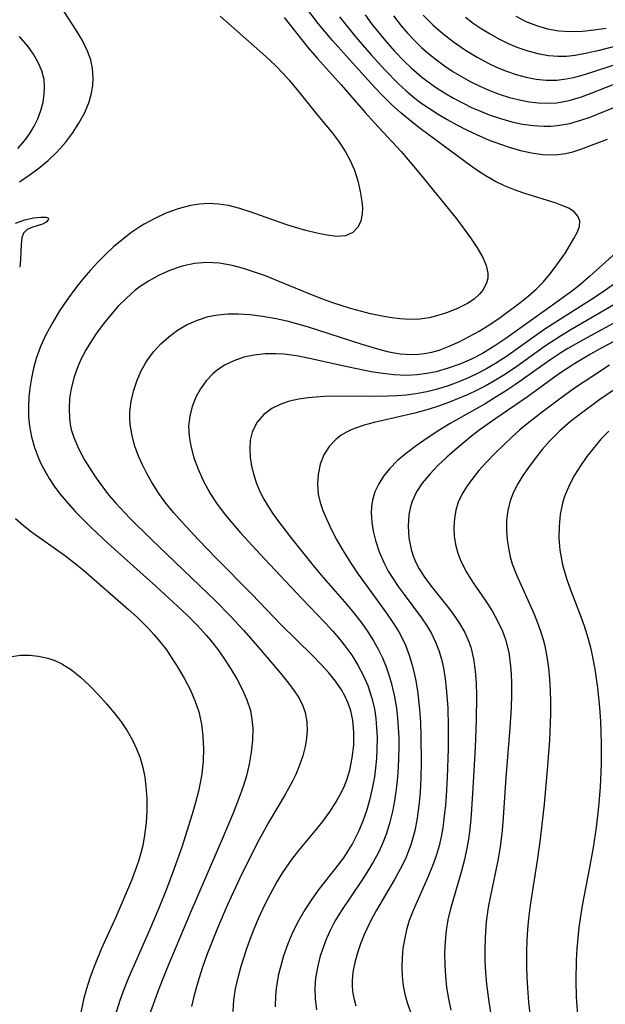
# Model space of a CAD drawing. Header units: inches. Extents: x 1073367 to 1082519, y 1569854 to 1574957.
# Tile 551 of 565: x 1080472 to 1080555, y 1573951 to 1574092. Entities that reach past the tile are written whole.
import ezdxf

# ---------------------------------------------------------------- set-up
doc = ezdxf.new("R2010")
doc.units = ezdxf.units.IN
doc.header["$MEASUREMENT"] = 0
doc.layers.add('CGG_CurvaNivelLidar_v1', color=7, linetype='Continuous', lineweight=30, true_color=0x008008)

msp = doc.modelspace()

# ---------------------------------------------------------------- linework, layer by layer
at = {"layer": 'CGG_CurvaNivelLidar_v1'}
for points in [[(1080502.0588, 1573950.1636, 76), (1080502.1927, 1573951.7716, 76), (1080502.4262, 1573953.3779, 76), (1080502.7691, 1573954.9961, 76), (1080503.2003, 1573956.6053, 76), (1080503.9662, 1573958.9919, 76), (1080504.5039, 1573960.4735, 76), (1080505.0814, 1573961.9439, 76), (1080505.6974, 1573963.4003, 76), (1080506.6038, 1573965.3659, 76), (1080507.4015, 1573966.9479, 76), (1080508.2541, 1573968.4963, 76), (1080509.1717, 1573970.0018, 76), (1080510.4386, 1573971.8229, 76), (1080511.6585, 1573973.3658, 76), (1080513.8186, 1573975.9626, 76), (1080514.8667, 1573977.2748, 76), (1080515.8767, 1573978.6496, 76), (1080516.7959, 1573980.0653, 76), (1080517.5928, 1573981.5308, 76), (1080517.9924, 1573982.4242, 76), (1080518.336, 1573983.336, 76), (1080518.7084, 1573984.5763, 76), (1080519.0798, 1573986.3581, 76), (1080519.2817, 1573988.1562, 76), (1080519.3102, 1573989.9488, 76), (1080519.1449, 1573991.7136, 76), (1080518.864, 1573993.0334, 76), (1080518.5053, 1573994.1229, 76), (1080518.0664, 1573995.113, 76), (1080517.536, 1573996.0668, 76), (1080516.699, 1573997.2858, 76), (1080515.7484, 1573998.4546, 76), (1080514.7166, 1573999.5908, 76), (1080513.3544, 1574000.9852, 76), (1080508.9326, 1574005.3454, 76), (1080504.7208, 1574009.7119, 76), (1080499.6692, 1574014.8212, 76), (1080497.1122, 1574017.4637, 76), (1080494.7402, 1574020.0229, 76), (1080493.5847, 1574021.3404, 76), (1080492.4812, 1574022.6862, 76), (1080491.4544, 1574024.0747, 76), (1080490.406, 1574025.719, 76), (1080489.7363, 1574026.9208, 76), (1080489.1289, 1574028.1437, 76), (1080488.5885, 1574029.3828, 76), (1080488.0601, 1574030.8246, 76), (1080487.6521, 1574032.2769, 76), (1080487.3788, 1574033.9034, 76), (1080487.3316, 1574034.8182, 76), (1080487.3575, 1574035.7352, 76), (1080487.5355, 1574037.2131, 76), (1080487.8622, 1574038.6764, 76), (1080488.3245, 1574040.1102, 76), (1080488.9186, 1574041.4972, 76), (1080489.5696, 1574042.6878, 76), (1080489.8034, 1574043.0555, 76), (1080490.72, 1574044.2862, 76), (1080491.7628, 1574045.4188, 76), (1080492.9118, 1574046.4483, 76), (1080494.1541, 1574047.3622, 76), (1080495.5374, 1574048.1732, 76), (1080496.9984, 1574048.8285, 76), (1080498.5261, 1574049.3087, 76), (1080499.895, 1574049.5672, 76), (1080501.2967, 1574049.6919, 76), (1080502.8554, 1574049.6964, 76), (1080504.4331, 1574049.5968, 76), (1080506.3181, 1574049.3799, 76), (1080508.2077, 1574049.056, 76), (1080509.741, 1574048.7083, 76), (1080511.2693, 1574048.3007, 76), (1080512.7929, 1574047.8518, 76), (1080520.4478, 1574045.377, 76), (1080523.0241, 1574044.6056, 76), (1080524.3048, 1574044.2942, 76), (1080525.9001, 1574044.0218, 76), (1080527.4894, 1574043.9128, 76), (1080528.5022, 1574043.947, 76), (1080529.3472, 1574044.0438, 76), (1080530.4184, 1574044.252, 76), (1080531.4757, 1574044.5468, 76), (1080532.9162, 1574045.0823, 76), (1080534.3342, 1574045.7309, 76), (1080535.7375, 1574046.4582, 76), (1080537.1597, 1574047.258, 76), (1080538.5586, 1574048.1159, 76), (1080540.169, 1574049.2095, 76), (1080542.9723, 1574051.2869, 76), (1080544.166, 1574052.2393, 76), (1080545.2964, 1574053.2253, 76), (1080546.3357, 1574054.2609, 76), (1080547.2748, 1574055.3624, 76), (1080548.041, 1574056.3552, 76), (1080548.7573, 1574057.3548, 76), (1080549.474, 1574058.4356, 76), (1080550.6907, 1574060.4588, 76), (1080551.186, 1574061.3927, 76), (1080551.5023, 1574062.2371, 76), (1080551.5466, 1574063.0066, 76), (1080551.2721, 1574063.6678, 76), (1080550.7253, 1574064.2609, 76), (1080549.9563, 1574064.7709, 76), (1080549.1248, 1574065.1471, 76), (1080548.1808, 1574065.4836, 76), (1080543.5301, 1574066.9267, 76), (1080542.22, 1574067.3897, 76), (1080540.8097, 1574067.972, 76), (1080539.4243, 1574068.6475, 76), (1080538.2685, 1574069.3019, 76), (1080537.139, 1574070.0158, 76), (1080536.0321, 1574070.7763, 76), (1080528.7554, 1574076.145, 76), (1080527.3612, 1574077.2431, 76), (1080526.0028, 1574078.3848, 76), (1080524.689, 1574079.576, 76), (1080523.4371, 1574080.8094, 76), (1080522.2225, 1574082.0822, 76), (1080519.0851, 1574085.5323, 76), (1080516.1932, 1574088.7847, 76), (1080514.2233, 1574091.1687, 76), (1080509.8571, 1574096.8895, 76)], [(1080471.586, 1574068.5639, 75), (1080472.9919, 1574069.4839, 75), (1080474.3737, 1574070.5097, 75), (1080475.6833, 1574071.6149, 75), (1080476.9127, 1574072.7933, 75), (1080478.1446, 1574074.1591, 75), (1080479.1728, 1574075.5034, 75), (1080480.0812, 1574076.906, 75), (1080480.8561, 1574078.3555, 75), (1080481.4733, 1574079.8436, 75), (1080481.8249, 1574081.0299, 75), (1080482.0463, 1574082.2289, 75), (1080482.1202, 1574083.4333, 75), (1080482.0197, 1574084.7139, 75), (1080481.7465, 1574085.9809, 75), (1080481.3143, 1574087.2223, 75), (1080480.5741, 1574088.7277, 75), (1080479.6818, 1574090.2014, 75), (1080476.9499, 1574094.3869, 75)], [(1080520.8967, 1574092.3721, 77), (1080521.8366, 1574091.1139, 77), (1080523.8156, 1574088.6736, 77), (1080525.11, 1574087.2054, 77), (1080526.4557, 1574085.7914, 77), (1080527.4786, 1574084.8028, 77), (1080528.9682, 1574083.5127, 77), (1080529.6898, 1574082.9544, 77), (1080530.9326, 1574082.0755, 77), (1080532.2167, 1574081.2547, 77), (1080533.5346, 1574080.4866, 77), (1080534.8807, 1574079.7696, 77), (1080536.1063, 1574079.1723, 77), (1080537.3495, 1574078.6207, 77), (1080538.6091, 1574078.1207, 77), (1080540.2171, 1574077.574, 77), (1080541.8428, 1574077.1251, 77), (1080543.3733, 1574076.8014, 77), (1080544.9076, 1574076.5816, 77), (1080546.4398, 1574076.4824, 77), (1080547.4076, 1574076.4927, 77), (1080548.371, 1574076.5691, 77), (1080550.1108, 1574076.887, 77), (1080551.8382, 1574077.3843, 77), (1080553.0099, 1574077.794, 77), (1080557.4362, 1574079.5645, 77)], [(1080500.229, 1574092.1898, 75), (1080506.7129, 1574086.4632, 75), (1080508.0643, 1574085.1877, 75), (1080509.2388, 1574083.9636, 75), (1080510.0468, 1574083.0637, 75), (1080511.8142, 1574080.9288, 75), (1080513.9046, 1574078.2871, 75), (1080516.2323, 1574075.4868, 75), (1080517.1022, 1574074.3591, 75), (1080518.1165, 1574072.841, 75), (1080518.7415, 1574071.6849, 75), (1080519.376, 1574070.1923, 75), (1080519.8646, 1574068.6809, 75), (1080520.2199, 1574067.1867, 75), (1080520.443, 1574065.7483, 75), (1080520.5105, 1574064.8397, 75), (1080520.4901, 1574063.9834, 75), (1080520.2998, 1574062.9768, 75), (1080519.9116, 1574062.1157, 75), (1080519.1379, 1574061.3031, 75), (1080518.1092, 1574060.8457, 75), (1080516.8928, 1574060.7689, 75), (1080515.5075, 1574060.9452, 75), (1080514.032, 1574061.2334, 75), (1080512.4536, 1574061.6081, 75), (1080510.8117, 1574062.0676, 75), (1080509.8663, 1574062.3658, 75), (1080508.0961, 1574062.9745, 75), (1080504.6441, 1574064.232, 75), (1080503.0389, 1574064.7566, 75), (1080501.4228, 1574065.1641, 75), (1080499.9974, 1574065.379, 75), (1080498.567, 1574065.4445, 75), (1080497.2638, 1574065.3658, 75), (1080495.9703, 1574065.1632, 75), (1080494.2122, 1574064.7025, 75), (1080492.4867, 1574064.0675, 75), (1080490.7994, 1574063.2878, 75), (1080489.3819, 1574062.5099, 75), (1080488.7781, 1574062.1397, 75), (1080487.4808, 1574061.2564, 75), (1080486.2281, 1574060.2934, 75), (1080485.0174, 1574059.2634, 75), (1080483.8487, 1574058.1745, 75), (1080482.7735, 1574057.0853, 75), (1080481.7352, 1574055.955, 75), (1080480.7319, 1574054.7897, 75), (1080479.7645, 1574053.5933, 75), (1080478.4209, 1574051.7932, 75), (1080477.3063, 1574050.1405, 75), (1080476.2786, 1574048.4424, 75), (1080475.3544, 1574046.6987, 75), (1080474.6082, 1574045.0333, 75), (1080473.9881, 1574043.3285, 75), (1080473.5926, 1574041.9338, 75), (1080473.2845, 1574040.522, 75), (1080473.0602, 1574039.0995, 75), (1080472.9312, 1574037.8298, 75), (1080472.8679, 1574036.444, 75), (1080472.8934, 1574035.0648, 75), (1080473.0206, 1574033.6978, 75), (1080473.3086, 1574032.1413, 75), (1080473.7382, 1574030.6155, 75), (1080474.3, 1574029.1281, 75), (1080474.7055, 1574028.2439, 75), (1080475.1537, 1574027.3765, 75), (1080475.8251, 1574026.2205, 75), (1080476.5616, 1574025.0972, 75), (1080477.3614, 1574024.0106, 75), (1080478.5224, 1574022.6215, 75), (1080479.5826, 1574021.4665, 75), (1080481.8162, 1574019.2213, 75), (1080484.2415, 1574016.9491, 75), (1080491.0296, 1574010.841, 75), (1080494.1486, 1574007.9788, 75), (1080495.5611, 1574006.6375, 75), (1080496.9319, 1574005.2691, 75), (1080498.2381, 1574003.8573, 75), (1080498.8666, 1574003.1192, 75), (1080500.0382, 1574001.6087, 75), (1080500.9527, 1574000.2964, 75), (1080501.8055, 1573998.9595, 75), (1080502.5978, 1573997.6074, 75), (1080503.3784, 1573996.1304, 75), (1080504.0394, 1573994.6312, 75), (1080504.5273, 1573993.0942, 75), (1080504.7594, 1573991.8322, 75), (1080504.8627, 1573990.5434, 75), (1080504.8363, 1573988.8661, 75), (1080504.666, 1573987.1696, 75), (1080504.3758, 1573985.4595, 75), (1080503.968, 1573983.753, 75), (1080503.5543, 1573982.3933, 75), (1080503.0811, 1573981.0396, 75), (1080502.0686, 1573978.4272, 75), (1080500.5152, 1573974.7122, 75), (1080496.0843, 1573964.521, 75), (1080492.7883, 1573956.697, 75), (1080491.462, 1573953.3746, 75), (1080490.0827, 1573949.584, 75)], [(1080509.3577, 1574091.9897, 75.5), (1080512.8022, 1574087.6743, 75.5), (1080514.0623, 1574086.2057, 75.5), (1080517.4731, 1574082.3773, 75.5), (1080520.9112, 1574078.4324, 75.5), (1080522.2015, 1574076.9958, 75.5), (1080526.0594, 1574072.8885, 75.5), (1080528.8197, 1574069.6014, 75.5), (1080533.9717, 1574063.2093, 75.5), (1080535.9342, 1574060.5618, 75.5), (1080536.9014, 1574059.1287, 75.5), (1080537.6996, 1574057.7315, 75.5), (1080538.1615, 1574056.6167, 75.5), (1080538.3945, 1574055.5292, 75.5), (1080538.3912, 1574054.8018, 75.5), (1080538.2437, 1574054.106, 75.5), (1080537.7124, 1574053.0834, 75.5), (1080537.2251, 1574052.5, 75.5), (1080536.4469, 1574051.8138, 75.5), (1080535.5329, 1574051.2023, 75.5), (1080534.0915, 1574050.4662, 75.5), (1080532.5166, 1574049.8443, 75.5), (1080531.2892, 1574049.4521, 75.5), (1080530.0251, 1574049.1452, 75.5), (1080528.7264, 1574048.9578, 75.5), (1080527.3011, 1574048.9177, 75.5), (1080525.8446, 1574049.0133, 75.5), (1080524.3632, 1574049.2056, 75.5), (1080523.0819, 1574049.4248, 75.5), (1080521.66, 1574049.723, 75.5), (1080520.2332, 1574050.0756, 75.5), (1080518.8064, 1574050.4779, 75.5), (1080516.3125, 1574051.2923, 75.5), (1080514.7295, 1574051.8709, 75.5), (1080513.1563, 1574052.4817, 75.5), (1080508.4139, 1574054.4366, 75.5), (1080506.6951, 1574055.1115, 75.5), (1080505.1154, 1574055.6797, 75.5), (1080503.5356, 1574056.1814, 75.5), (1080501.9582, 1574056.5953, 75.5), (1080500.1453, 1574056.9256, 75.5), (1080498.3427, 1574057.0398, 75.5), (1080496.5566, 1574056.8855, 75.5), (1080494.793, 1574056.4966, 75.5), (1080493.1403, 1574055.9446, 75.5), (1080491.5296, 1574055.2381, 75.5), (1080489.9773, 1574054.3851, 75.5), (1080488.8296, 1574053.6219, 75.5), (1080488.0502, 1574053.023, 75.5), (1080486.8387, 1574051.9542, 75.5), (1080485.6932, 1574050.7955, 75.5), (1080484.6131, 1574049.5767, 75.5), (1080483.5861, 1574048.306, 75.5), (1080482.6924, 1574047.1048, 75.5), (1080481.8539, 1574045.8716, 75.5), (1080481.0845, 1574044.6057, 75.5), (1080480.403, 1574043.3042, 75.5), (1080479.9605, 1574042.3011, 75.5), (1080479.3905, 1574040.6964, 75.5), (1080478.9743, 1574039.0636, 75.5), (1080478.7466, 1574037.6218, 75.5), (1080478.6559, 1574036.1805, 75.5), (1080478.7176, 1574034.7509, 75.5), (1080478.8308, 1574033.9379, 75.5), (1080478.9839, 1574033.2205, 75.5), (1080479.3394, 1574032.052, 75.5), (1080480.0415, 1574030.3995, 75.5), (1080480.9094, 1574028.7851, 75.5), (1080481.8947, 1574027.2, 75.5), (1080482.6569, 1574026.0752, 75.5), (1080483.4606, 1574024.9673, 75.5), (1080484.308, 1574023.8824, 75.5), (1080485.2946, 1574022.7179, 75.5), (1080487.3168, 1574020.5461, 75.5), (1080490.3697, 1574017.5288, 75.5), (1080499.5618, 1574008.7378, 75.5), (1080501.7077, 1574006.5619, 75.5), (1080503.6014, 1574004.5075, 75.5), (1080505.497, 1574002.3333, 75.5), (1080508.8299, 1573998.4101, 75.5), (1080509.7977, 1573997.2191, 75.5), (1080510.691, 1573996.0285, 75.5), (1080511.3787, 1573994.9807, 75.5), (1080511.9481, 1573993.9103, 75.5), (1080512.3607, 1573992.8034, 75.5), (1080512.6025, 1573991.4952, 75.5), (1080512.6344, 1573990.1388, 75.5), (1080512.4932, 1573988.7503, 75.5), (1080512.3439, 1573987.9397, 75.5), (1080512.0045, 1573986.6069, 75.5), (1080511.5565, 1573985.2761, 75.5), (1080511.0053, 1573983.9576, 75.5), (1080510.5407, 1573983.0091, 75.5), (1080509.4872, 1573981.1193, 75.5), (1080507.2685, 1573977.3625, 75.5), (1080505.7775, 1573974.6825, 75.5), (1080504.3902, 1573971.9854, 75.5), (1080502.9891, 1573969.0843, 75.5), (1080501.241, 1573965.2579, 75.5), (1080499.8558, 1573962.0252, 75.5), (1080498.437, 1573958.4536, 75.5), (1080497.773, 1573956.6217, 75.5), (1080497.1635, 1573954.7795, 75.5), (1080496.7411, 1573953.3498, 75.5), (1080496.4165, 1573952.0949, 75.5), (1080496.1361, 1573950.8347, 75.5)], [(1080517.2482, 1574092.1095, 76.5), (1080519.5905, 1574089.2066, 76.5), (1080521.7681, 1574086.6726, 76.5), (1080523.7042, 1574084.539, 76.5), (1080525.6825, 1574082.5292, 76.5), (1080526.6982, 1574081.5932, 76.5), (1080527.764, 1574080.6958, 76.5), (1080528.8696, 1574079.8476, 76.5), (1080530.0845, 1574078.9995, 76.5), (1080531.334, 1574078.1997, 76.5), (1080532.6115, 1574077.4426, 76.5), (1080533.98, 1574076.6886, 76.5), (1080535.3691, 1574075.9772, 76.5), (1080536.7754, 1574075.3105, 76.5), (1080538.626, 1574074.5192, 76.5), (1080540.3668, 1574073.8718, 76.5), (1080541.4753, 1574073.5049, 76.5), (1080543.0605, 1574073.0421, 76.5), (1080544.6406, 1574072.6777, 76.5), (1080546.2142, 1574072.4485, 76.5), (1080547.3236, 1574072.3909, 76.5), (1080548.4238, 1574072.4327, 76.5), (1080549.5021, 1574072.58, 76.5), (1080550.5602, 1574072.8262, 76.5), (1080551.6891, 1574073.1913, 76.5), (1080555.4882, 1574074.65, 76.5)], [(1080524.9339, 1574092.2353, 77.5), (1080526.0447, 1574090.8257, 77.5), (1080526.9651, 1574089.7564, 77.5), (1080527.9275, 1574088.7267, 77.5), (1080528.9356, 1574087.7438, 77.5), (1080529.9875, 1574086.8182, 77.5), (1080531.0825, 1574085.9433, 77.5), (1080532.2343, 1574085.1029, 77.5), (1080533.4197, 1574084.3113, 77.5), (1080534.6356, 1574083.5702, 77.5), (1080535.9033, 1574082.8706, 77.5), (1080537.1966, 1574082.2293, 77.5), (1080538.5706, 1574081.627, 77.5), (1080540.0409, 1574081.0738, 77.5), (1080541.5283, 1574080.6055, 77.5), (1080542.9139, 1574080.252, 77.5), (1080544.304, 1574079.9853, 77.5), (1080545.6199, 1574079.8259, 77.5), (1080546.9326, 1574079.7719, 77.5), (1080548.2382, 1574079.8424, 77.5), (1080550.0131, 1574080.1596, 77.5), (1080551.7751, 1574080.6754, 77.5), (1080553.1725, 1574081.1824, 77.5), (1080558.3828, 1574083.2648, 77.5)], [(1080529.2033, 1574092.3366, 78), (1080530.5455, 1574090.9809, 78), (1080531.9865, 1574089.7213, 78), (1080533.5042, 1574088.5457, 78), (1080535.2323, 1574087.353, 78), (1080536.8814, 1574086.3412, 78), (1080538.5762, 1574085.4296, 78), (1080539.7264, 1574084.89, 78), (1080541.0891, 1574084.335, 78), (1080542.4698, 1574083.8655, 78), (1080543.8927, 1574083.4835, 78), (1080545.3237, 1574083.2116, 78), (1080546.7575, 1574083.0668, 78), (1080548.2391, 1574083.0759, 78), (1080549.5868, 1574083.2405, 78), (1080550.6564, 1574083.4596, 78), (1080551.7267, 1574083.7363, 78), (1080553.237, 1574084.1904, 78), (1080556.2967, 1574085.1948, 78)], [(1080535.2469, 1574092.0418, 78.5), (1080536.3342, 1574091.2109, 78.5), (1080537.4663, 1574090.428, 78.5), (1080538.6313, 1574089.7014, 78.5), (1080539.9048, 1574088.9931, 78.5), (1080541.2062, 1574088.355, 78.5), (1080542.531, 1574087.792, 78.5), (1080544.1206, 1574087.2356, 78.5), (1080545.7301, 1574086.8118, 78.5), (1080547.0648, 1574086.5798, 78.5), (1080548.4072, 1574086.4751, 78.5), (1080549.638, 1574086.5052, 78.5), (1080550.8732, 1574086.6383, 78.5), (1080552.5978, 1574086.9514, 78.5), (1080554.3365, 1574087.3552, 78.5), (1080557.1136, 1574088.0619, 78.5)], [(1080542.4062, 1574092.1765, 79), (1080543.8519, 1574091.4468, 79), (1080545.3413, 1574090.8452, 79), (1080546.9244, 1574090.3767, 79), (1080548.5421, 1574090.0908, 79), (1080550.2154, 1574090.0037, 79), (1080551.9159, 1574090.0682, 79), (1080553.6068, 1574090.2262, 79), (1080555.3117, 1574090.4655, 79)], [(1080471.3308, 1574073.2878, 75.5), (1080472.3265, 1574074.4243, 75.5), (1080473.0455, 1574075.4274, 75.5), (1080473.6677, 1574076.4775, 75.5), (1080474.1917, 1574077.5638, 75.5), (1080474.6287, 1574078.7268, 75.5), (1080474.9465, 1574079.9067, 75.5), (1080475.1336, 1574081.0918, 75.5), (1080475.1764, 1574082.1225, 75.5), (1080475.0884, 1574083.1414, 75.5), (1080474.7779, 1574084.3862, 75.5), (1080474.2717, 1574085.5982, 75.5), (1080473.6022, 1574086.773, 75.5), (1080472.7927, 1574087.9043, 75.5), (1080471.5748, 1574089.2964, 75.5)], [(1080471.0344, 1574062.6697, 74.5), (1080472.3428, 1574063.131, 74.5), (1080473.5687, 1574063.407, 74.5), (1080474.6155, 1574063.5231, 74.5), (1080475.3719, 1574063.4897, 74.5), (1080475.6373, 1574063.3907, 74.5), (1080475.7085, 1574063.3016, 74.5), (1080475.7195, 1574063.2188, 74.5), (1080475.6898, 1574063.1217, 74.5), (1080475.391, 1574062.8162, 74.5), (1080474.8558, 1574062.5296, 74.5), (1080473.3642, 1574062.0495, 74.5), (1080472.6642, 1574061.7288, 74.5), (1080472.148, 1574061.2286, 74.5), (1080471.9075, 1574060.5467, 74.5), (1080471.8232, 1574059.6731, 74.5), (1080471.7515, 1574057.4951, 74.5), (1080471.6167, 1574056.3703, 74.5)], [(1080557.6036, 1574059.244, 76.5), (1080552.9159, 1574055.0272, 76.5), (1080551.7196, 1574053.9975, 76.5), (1080550.7307, 1574053.2022, 76.5), (1080548.6391, 1574051.6403, 76.5), (1080540.9631, 1574046.1708, 76.5), (1080539.5706, 1574045.2191, 76.5), (1080537.6538, 1574044.0496, 76.5), (1080536.0608, 1574043.2353, 76.5), (1080534.4234, 1574042.5297, 76.5), (1080532.7507, 1574041.933, 76.5), (1080531.0493, 1574041.454, 76.5), (1080529.7048, 1574041.1739, 76.5), (1080528.3458, 1574040.9915, 76.5), (1080526.7072, 1574040.9181, 76.5), (1080525.0553, 1574040.9864, 76.5), (1080523.4123, 1574041.1722, 76.5), (1080521.7637, 1574041.4424, 76.5), (1080518.3448, 1574042.1344, 76.5), (1080512.9788, 1574043.3471, 76.5), (1080511.1353, 1574043.6992, 76.5), (1080509.3037, 1574043.9462, 76.5), (1080508.1341, 1574044.0261, 76.5), (1080506.626, 1574044.0094, 76.5), (1080505.0785, 1574043.8348, 76.5), (1080503.5814, 1574043.5052, 76.5), (1080502.1545, 1574043.022, 76.5), (1080500.8235, 1574042.3768, 76.5), (1080499.7852, 1574041.6855, 76.5), (1080499.1588, 1574041.1561, 76.5), (1080498.215, 1574040.1475, 76.5), (1080497.4091, 1574039.0203, 76.5), (1080496.7434, 1574037.8003, 76.5), (1080496.2293, 1574036.5078, 76.5), (1080495.8775, 1574035.1175, 76.5), (1080495.727, 1574033.6861, 76.5), (1080495.7886, 1574032.2692, 76.5), (1080496.0239, 1574030.839, 76.5), (1080496.4685, 1574029.1792, 76.5), (1080497.0667, 1574027.5287, 76.5), (1080497.8007, 1574025.9029, 76.5), (1080498.817, 1574024.0665, 76.5), (1080499.8174, 1574022.5621, 76.5), (1080500.8632, 1574021.1676, 76.5), (1080501.9729, 1574019.8052, 76.5), (1080503.128, 1574018.4672, 76.5), (1080506.5501, 1574014.7399, 76.5), (1080511.8158, 1574009.1497, 76.5), (1080515.2204, 1574005.5922, 76.5), (1080516.3128, 1574004.4043, 76.5), (1080517.3589, 1574003.1906, 76.5), (1080518.0329, 1574002.3433, 76.5), (1080518.9958, 1574000.9934, 76.5), (1080519.8638, 1573999.5917, 76.5), (1080520.6299, 1573998.1422, 76.5), (1080521.2804, 1573996.6458, 76.5), (1080521.8278, 1573995.0031, 76.5), (1080522.224, 1573993.3168, 76.5), (1080522.4285, 1573991.9718, 76.5), (1080522.5513, 1573990.611, 76.5), (1080522.6036, 1573989.2394, 76.5), (1080522.5849, 1573987.5901, 76.5), (1080522.5133, 1573986.2616, 76.5), (1080522.3931, 1573984.9347, 76.5), (1080522.2227, 1573983.6128, 76.5), (1080521.9304, 1573981.9522, 76.5), (1080521.5487, 1573980.3126, 76.5), (1080521.1013, 1573978.7896, 76.5), (1080520.5727, 1573977.2968, 76.5), (1080519.9642, 1573975.8395, 76.5), (1080519.1103, 1573974.1339, 76.5), (1080518.5563, 1573973.1982, 76.5), (1080517.8182, 1573972.0909, 76.5), (1080516.6994, 1573970.5924, 76.5), (1080514.3694, 1573967.6354, 76.5), (1080513.3009, 1573966.1624, 76.5), (1080512.3029, 1573964.6419, 76.5), (1080511.3929, 1573963.0716, 76.5), (1080510.6121, 1573961.5011, 76.5), (1080509.894, 1573959.7998, 76.5), (1080509.2791, 1573958.0643, 76.5), (1080508.7701, 1573956.3036, 76.5), (1080508.5181, 1573955.2278, 76.5), (1080508.2069, 1573953.4028, 76.5), (1080508.1088, 1573952.4219, 76.5), (1080508.0517, 1573950.7931, 76.5)], [(1080556.3329, 1574053.8798, 77), (1080554.7255, 1574052.7517, 77), (1080553.0855, 1574051.6698, 77), (1080548.7922, 1574048.9663, 77), (1080546.4032, 1574047.4077, 77), (1080541.0581, 1574043.6383, 77), (1080539.4872, 1574042.6086, 77), (1080538.1072, 1574041.8012, 77), (1080536.9381, 1574041.1913, 77), (1080535.7449, 1574040.6304, 77), (1080534.5308, 1574040.1163, 77), (1080532.7359, 1574039.4527, 77), (1080531.2331, 1574038.9833, 77), (1080529.7086, 1574038.5933, 77), (1080528.1624, 1574038.2967, 77), (1080526.8126, 1574038.1249, 77), (1080525.4496, 1574038.0166, 77), (1080524.0766, 1574037.9544, 77), (1080522.1616, 1574037.9209, 77), (1080516.5919, 1574037.9562, 77), (1080515.0487, 1574037.91, 77), (1080512.8025, 1574037.7313, 77), (1080511.4269, 1574037.532, 77), (1080510.1136, 1574037.2447, 77), (1080508.8832, 1574036.8399, 77), (1080507.5909, 1574036.1904, 77), (1080506.4748, 1574035.353, 77), (1080505.4656, 1574034.1845, 77), (1080504.7865, 1574032.8216, 77), (1080504.5208, 1574031.679, 77), (1080504.442, 1574030.4648, 77), (1080504.5156, 1574029.2001, 77), (1080504.7055, 1574027.9678, 77), (1080505.0081, 1574026.7199, 77), (1080505.4201, 1574025.474, 77), (1080505.9426, 1574024.2438, 77), (1080506.4526, 1574023.2578, 77), (1080507.0258, 1574022.2882, 77), (1080507.6839, 1574021.281, 77), (1080508.3847, 1574020.2849, 77), (1080510.236, 1574017.8486, 77), (1080513.4755, 1574013.8109, 77), (1080514.6575, 1574012.4083, 77), (1080518.2814, 1574008.2453, 77), (1080519.3765, 1574006.9149, 77), (1080520.4225, 1574005.5601, 77), (1080521.3018, 1574004.3286, 77), (1080522.1129, 1574003.0637, 77), (1080522.789, 1574001.8509, 77), (1080523.3878, 1574000.6027, 77), (1080523.9074, 1573999.322, 77), (1080524.2845, 1573998.2127, 77), (1080524.6116, 1573997.0855, 77), (1080525.0443, 1573995.2663, 77), (1080525.3668, 1573993.4183, 77), (1080525.5292, 1573992.0345, 77), (1080525.6352, 1573990.6409, 77), (1080525.6952, 1573989.2115, 77), (1080525.7111, 1573987.778, 77), (1080525.6842, 1573986.3434, 77), (1080525.6169, 1573984.9516, 77), (1080525.5089, 1573983.5637, 77), (1080525.3205, 1573981.8717, 77), (1080525.0732, 1573980.1937, 77), (1080524.793, 1573978.6751, 77), (1080524.4453, 1573977.1782, 77), (1080523.9605, 1573975.5587, 77), (1080523.3561, 1573973.9833, 77), (1080522.7721, 1573972.7443, 77), (1080522.1164, 1573971.5357, 77), (1080521.4045, 1573970.3525, 77), (1080520.4791, 1573968.9338, 77), (1080517.5148, 1573964.5765, 77), (1080516.5968, 1573963.0269, 77), (1080515.9679, 1573961.8042, 77), (1080515.4062, 1573960.556, 77), (1080514.9124, 1573959.2873, 77), (1080514.4622, 1573957.9052, 77), (1080514.091, 1573956.44, 77), (1080513.8381, 1573954.9629, 77), (1080513.7253, 1573953.4782, 77), (1080513.7759, 1573951.9335, 77), (1080513.9805, 1573950.3915, 77)], [(1080556.9763, 1574051.3431, 77.5), (1080550.181, 1574047.3745, 77.5), (1080548.7987, 1574046.5337, 77.5), (1080546.6536, 1574045.1379, 77.5), (1080542.54, 1574042.2163, 77.5), (1080540.9133, 1574041.1105, 77.5), (1080539.4893, 1574040.2252, 77.5), (1080538.0271, 1574039.4023, 77.5), (1080536.8196, 1574038.7873, 77.5), (1080535.5907, 1574038.2127, 77.5), (1080534.344, 1574037.6744, 77.5), (1080532.9298, 1574037.1117, 77.5), (1080531.5002, 1574036.5923, 77.5), (1080530.058, 1574036.1192, 77.5), (1080528.0157, 1574035.5423, 77.5), (1080522.1923, 1574034.2087, 77.5), (1080520.7453, 1574033.81, 77.5), (1080519.3762, 1574033.3392, 77.5), (1080518.9011, 1574033.1427, 77.5), (1080518.359, 1574032.8876, 77.5), (1080517.4859, 1574032.3815, 77.5), (1080516.7041, 1574031.7828, 77.5), (1080515.7663, 1574030.7558, 77.5), (1080515.0366, 1574029.5672, 77.5), (1080514.5103, 1574028.2586, 77.5), (1080514.1839, 1574026.7874, 77.5), (1080514.096, 1574025.3898, 77.5), (1080514.2228, 1574023.9721, 77.5), (1080514.4955, 1574022.8074, 77.5), (1080514.8918, 1574021.6423, 77.5), (1080515.3782, 1574020.4723, 77.5), (1080516.0729, 1574019.0009, 77.5), (1080516.843, 1574017.524, 77.5), (1080517.6753, 1574016.0506, 77.5), (1080518.8636, 1574014.1155, 77.5), (1080519.8982, 1574012.5729, 77.5), (1080523.9525, 1574006.9939, 77.5), (1080524.8593, 1574005.6762, 77.5), (1080525.6961, 1574004.3333, 77.5), (1080526.4307, 1574002.949, 77.5), (1080526.6599, 1574002.4454, 77.5), (1080527.2529, 1574000.8755, 77.5), (1080527.7166, 1573999.2539, 77.5), (1080528.0784, 1573997.5929, 77.5), (1080528.3585, 1573995.9024, 77.5), (1080528.6581, 1573993.2784, 77.5), (1080528.7905, 1573991.394, 77.5), (1080528.871, 1573989.5, 77.5), (1080528.9064, 1573985.7025, 77.5), (1080528.8536, 1573983.5405, 77.5), (1080528.7393, 1573981.4042, 77.5), (1080528.5756, 1573979.5459, 77.5), (1080528.3347, 1573977.7105, 77.5), (1080527.9921, 1573975.907, 77.5), (1080527.4423, 1573973.9239, 77.5), (1080526.6545, 1573971.9484, 77.5), (1080525.9217, 1573970.4588, 77.5), (1080525.1177, 1573968.9951, 77.5), (1080522.5163, 1573964.6012, 77.5), (1080521.7059, 1573963.1078, 77.5), (1080520.8247, 1573961.2215, 77.5), (1080520.2528, 1573959.8073, 77.5), (1080519.7632, 1573958.385, 77.5), (1080519.3801, 1573956.957, 77.5), (1080519.1612, 1573955.7515, 77.5), (1080519.0559, 1573954.5472, 77.5), (1080519.0638, 1573953.6469, 77.5), (1080519.1593, 1573952.7167, 77.5), (1080519.3311, 1573951.8295, 77.5), (1080519.5719, 1573950.9494, 77.5)], [(1080559.7863, 1574050.2371, 78), (1080552.1127, 1574046.067, 78), (1080549.8423, 1574044.7671, 78), (1080548.8106, 1574044.1337, 78), (1080547.2408, 1574043.0985, 78), (1080542.3516, 1574039.6203, 78), (1080540.9292, 1574038.6686, 78), (1080539.481, 1574037.751, 78), (1080538.0097, 1574036.8671, 78), (1080533.0532, 1574034.0527, 78), (1080531.5763, 1574033.1638, 78), (1080529.7444, 1574031.965, 78), (1080528.2001, 1574030.8801, 78), (1080526.8234, 1574029.8437, 78), (1080525.535, 1574028.7607, 78), (1080524.3769, 1574027.6032, 78), (1080523.5466, 1574026.5663, 78), (1080522.8526, 1574025.4658, 78), (1080522.3114, 1574024.3093, 78), (1080521.9477, 1574023.102, 78), (1080521.8102, 1574022.2127, 78), (1080521.7671, 1574021.3047, 78), (1080521.8468, 1574019.9984, 78), (1080522.0636, 1574018.6761, 78), (1080522.3924, 1574017.3477, 78), (1080522.924, 1574015.732, 78), (1080523.6041, 1574014.1455, 78), (1080524.208, 1574013.0053, 78), (1080524.884, 1574011.8911, 78), (1080525.6147, 1574010.7999, 78), (1080526.4533, 1574009.6345, 78), (1080528.9284, 1574006.319, 78), (1080529.6392, 1574005.2815, 78), (1080530.3571, 1574004.0898, 78), (1080530.9692, 1574002.8525, 78), (1080531.4266, 1574001.6531, 78), (1080531.7885, 1574000.4139, 78), (1080532.0734, 1573999.1427, 78), (1080532.3254, 1573997.6412, 78), (1080532.4897, 1573996.2736, 78), (1080532.6832, 1573993.492, 78), (1080532.7475, 1573990.8071, 78), (1080532.7321, 1573987.62, 78), (1080532.6073, 1573983.5448, 78), (1080532.4633, 1573980.8937, 78), (1080532.3623, 1573979.5761, 78), (1080532.1593, 1573977.6279, 78), (1080531.9776, 1573976.3347, 78), (1080531.7486, 1573975.0551, 78), (1080531.4605, 1573973.7921, 78), (1080531.0372, 1573972.3393, 78), (1080530.5308, 1573970.9137, 78), (1080529.9131, 1573969.4118, 78), (1080527.7603, 1573964.5722, 78), (1080527.2094, 1573963.1058, 78), (1080526.813, 1573961.7802, 78), (1080526.511, 1573960.4377, 78), (1080526.3085, 1573959.1277, 78), (1080526.1876, 1573957.8142, 78), (1080526.1424, 1573956.5037, 78), (1080526.1786, 1573955.1395, 78), (1080526.3257, 1573953.7896, 78), (1080526.5704, 1573952.5931, 78), (1080526.9017, 1573951.4041, 78), (1080527.4534, 1573949.758, 78)], [(1080561.4128, 1574048.4034, 78.5), (1080554.6737, 1574044.8365, 78.5), (1080553.0825, 1574043.9599, 78.5), (1080550.6676, 1574042.5215, 78.5), (1080548.6431, 1574041.1847, 78.5), (1080544.0525, 1574037.8808, 78.5), (1080539.5446, 1574034.7766, 78.5), (1080537.3319, 1574033.1977, 78.5), (1080536.0918, 1574032.2472, 78.5), (1080533.7087, 1574030.2672, 78.5), (1080532.5702, 1574029.2497, 78.5), (1080531.3017, 1574028.0471, 78.5), (1080530.1208, 1574026.8178, 78.5), (1080529.0652, 1574025.5499, 78.5), (1080528.2374, 1574024.3133, 78.5), (1080527.5656, 1574022.8521, 78.5), (1080527.3109, 1574021.9571, 78.5), (1080527.1467, 1574021.0367, 78.5), (1080527.0433, 1574019.3976, 78.5), (1080527.1548, 1574017.7363, 78.5), (1080527.4828, 1574016.0863, 78.5), (1080527.7617, 1574015.1947, 78.5), (1080528.1131, 1574014.3221, 78.5), (1080528.6194, 1574013.325, 78.5), (1080529.2676, 1574012.2764, 78.5), (1080530.3216, 1574010.8322, 78.5), (1080532.6039, 1574007.9999, 78.5), (1080533.5212, 1574006.7855, 78.5), (1080534.3679, 1574005.5357, 78.5), (1080535.1128, 1574004.2424, 78.5), (1080535.72, 1574002.8954, 78.5), (1080535.9778, 1574002.1429, 78.5), (1080536.3792, 1574000.4777, 78.5), (1080536.6197, 1573998.7538, 78.5), (1080536.7451, 1573996.9863, 78.5), (1080536.7923, 1573995.1865, 78.5), (1080536.7528, 1573991.7384, 78.5), (1080536.5838, 1573987.8261, 78.5), (1080536.2407, 1573981.2158, 78.5), (1080535.9859, 1573977.5723, 78.5), (1080535.7897, 1573975.7679, 78.5), (1080535.6431, 1573974.7324, 78.5), (1080535.4663, 1573973.7037, 78.5), (1080535.0641, 1573971.8567, 78.5), (1080534.5871, 1573970.029, 78.5), (1080533.0774, 1573964.7757, 78.5), (1080532.7177, 1573963.2209, 78.5), (1080532.4678, 1573961.6786, 78.5), (1080532.3135, 1573960.1202, 78.5), (1080532.2412, 1573958.4481, 78.5), (1080532.2581, 1573956.769, 78.5), (1080532.3565, 1573955.1745, 78.5), (1080532.5376, 1573953.5827, 78.5), (1080532.8115, 1573951.9457, 78.5), (1080533.15, 1573950.312, 78.5)], [(1080555.7656, 1574042.3627, 79), (1080553.2296, 1574040.7353, 79), (1080550.7862, 1574039.0814, 79), (1080548.4381, 1574037.409, 79), (1080546.1638, 1574035.6854, 79), (1080544.0265, 1574034.0039, 79), (1080542.9878, 1574033.1356, 79), (1080541.8206, 1574032.0918, 79), (1080539.4602, 1574029.8076, 79), (1080538.277, 1574028.5789, 79), (1080537.1521, 1574027.3286, 79), (1080536.1128, 1574026.0579, 79), (1080535.3579, 1574025.0116, 79), (1080534.7066, 1574023.9378, 79), (1080534.1913, 1574022.8242, 79), (1080533.8424, 1574021.6772, 79), (1080533.6412, 1574020.4936, 79), (1080533.5718, 1574019.2879, 79), (1080533.6322, 1574017.9935, 79), (1080533.8143, 1574016.7757, 79), (1080534.1194, 1574015.5765, 79), (1080534.5539, 1574014.4094, 79), (1080535.3684, 1574012.8533, 79), (1080536.3423, 1574011.3344, 79), (1080538.0244, 1574008.8509, 79), (1080539.0093, 1574007.3029, 79), (1080539.8991, 1574005.7053, 79), (1080540.4864, 1574004.4237, 79), (1080540.9612, 1574003.1014, 79), (1080541.3911, 1574001.3231, 79), (1080541.6435, 1573999.4921, 79), (1080541.7327, 1573998.2653, 79), (1080541.775, 1573997.0252, 79), (1080541.7749, 1573995.2916, 79), (1080541.7208, 1573993.5435, 79), (1080541.5395, 1573990.5662, 79), (1080540.9697, 1573983.5384, 79), (1080540.5972, 1573977.813, 79), (1080540.4437, 1573975.9937, 79), (1080540.1585, 1573973.6223, 79), (1080539.8373, 1573971.6986, 79), (1080538.7435, 1573966.3909, 79), (1080538.5306, 1573965.2528, 79), (1080538.237, 1573963.3458, 79), (1080538.1256, 1573962.3199, 79), (1080538.0163, 1573960.676, 79), (1080537.9796, 1573959.0247, 79), (1080538.006, 1573957.3686, 79), (1080538.0902, 1573955.7101, 79), (1080538.2304, 1573954.0515, 79), (1080538.5542, 1573951.4978, 79), (1080539.0957, 1573948.2265, 79)], [(1080557.0395, 1574039.2737, 79.5), (1080554.4039, 1574037.4667, 79.5), (1080551.5642, 1574035.404, 79.5), (1080550.1989, 1574034.3228, 79.5), (1080548.6872, 1574032.997, 79.5), (1080547.2719, 1574031.5691, 79.5), (1080546.185, 1574030.341, 79.5), (1080545.1597, 1574029.0775, 79.5), (1080544.1961, 1574027.7901, 79.5), (1080543.3989, 1574026.6319, 79.5), (1080542.6777, 1574025.4546, 79.5), (1080542.0603, 1574024.2492, 79.5), (1080541.5797, 1574023.0052, 79.5), (1080541.2495, 1574021.6333, 79.5), (1080541.091, 1574020.2552, 79.5), (1080541.0719, 1574018.8528, 79.5), (1080541.1769, 1574017.4387, 79.5), (1080541.3975, 1574016.0243, 79.5), (1080541.6223, 1574015.0297, 79.5), (1080541.9067, 1574014.0448, 79.5), (1080542.5007, 1574012.4484, 79.5), (1080545.0241, 1574006.8429, 79.5), (1080545.5218, 1574005.5996, 79.5), (1080545.9417, 1574004.4279, 79.5), (1080546.3053, 1574003.2397, 79.5), (1080546.5308, 1574002.3473, 79.5), (1080546.8422, 1574000.7814, 79.5), (1080547.0695, 1573999.1933, 79.5), (1080547.2263, 1573997.5884, 79.5), (1080547.3223, 1573995.9712, 79.5), (1080547.3634, 1573994.3451, 79.5), (1080547.3508, 1573992.5591, 79.5), (1080547.1908, 1573988.8745, 79.5), (1080546.9248, 1573985.1816, 79.5), (1080546.442, 1573979.7437, 79.5), (1080545.883, 1573974.725, 79.5), (1080545.4956, 1573971.9571, 79.5), (1080544.4627, 1573965.3026, 79.5), (1080544.2256, 1573963.409, 79.5), (1080544.0867, 1573961.8554, 79.5), (1080543.9955, 1573960.2973, 79.5), (1080543.9457, 1573958.736, 79.5), (1080543.9395, 1573956.6097, 79.5), (1080543.9802, 1573955.0389, 79.5), (1080544.0613, 1573953.4682, 79.5), (1080544.222, 1573951.4844, 79.5), (1080544.7328, 1573947.0467, 79.5)], [(1080555.6655, 1574032.9819, 80), (1080554.556, 1574031.8189, 80), (1080553.517, 1574030.6007, 80), (1080552.543, 1574029.3396, 80), (1080551.6278, 1574028.0326, 80), (1080550.7922, 1574026.6922, 80), (1080550.0561, 1574025.3164, 80), (1080549.4464, 1574023.9011, 80), (1080549.3001, 1574023.4889, 80), (1080549.0584, 1574022.6837, 80), (1080548.7286, 1574021.0489, 80), (1080548.5711, 1574019.3773, 80), (1080548.5658, 1574017.6853, 80), (1080548.7043, 1574015.9878, 80), (1080549.0785, 1574013.9061, 80), (1080549.257, 1574013.214, 80), (1080549.7427, 1574011.6555, 80), (1080550.3053, 1574010.1055, 80), (1080551.5049, 1574006.9954, 80), (1080552.1531, 1574005.1791, 80), (1080552.725, 1574003.3349, 80), (1080553.0957, 1574001.9018, 80), (1080553.4133, 1574000.4536, 80), (1080553.6865, 1573998.9937, 80), (1080554.0807, 1573996.3484, 80), (1080554.3692, 1573993.5119, 80), (1080554.492, 1573991.5636, 80), (1080554.5931, 1573988.4245, 80), (1080554.5806, 1573985.3845, 80), (1080554.4297, 1573982.1345, 80), (1080554.197, 1573979.343, 80), (1080553.8601, 1573976.3905, 80), (1080553.4419, 1573973.556, 80), (1080552.9246, 1573970.6821, 80), (1080551.8865, 1573965.2604, 80), (1080551.5873, 1573963.402, 80), (1080551.4175, 1573962.1294, 80), (1080551.1253, 1573959.144, 80), (1080551.02, 1573957.431, 80), (1080550.9505, 1573954.577, 80), (1080551.0092, 1573952.2278, 80), (1080551.2048, 1573949.5561, 80)], [(1080471.0385, 1574020.4798, 74.5), (1080472.1525, 1574019.5248, 74.5), (1080473.3175, 1574018.6127, 74.5), (1080477.9983, 1574015.2911, 74.5), (1080479.3197, 1574014.282, 74.5), (1080480.7155, 1574013.1449, 74.5), (1080487.152, 1574007.5054, 74.5), (1080488.365, 1574006.4052, 74.5), (1080489.9361, 1574004.8562, 74.5), (1080490.7805, 1574003.9436, 74.5), (1080491.5832, 1574003, 74.5), (1080492.5431, 1574001.7392, 74.5), (1080493.4363, 1574000.4336, 74.5), (1080494.2766, 1573999.0971, 74.5), (1080495.1463, 1573997.6029, 74.5), (1080495.9397, 1573996.0812, 74.5), (1080496.6256, 1573994.5245, 74.5), (1080497.1757, 1573992.8855, 74.5), (1080497.5499, 1573991.1714, 74.5), (1080497.7626, 1573989.4201, 74.5), (1080497.8373, 1573987.6453, 74.5), (1080497.7856, 1573985.8589, 74.5), (1080497.6087, 1573984.0714, 74.5), (1080497.4846, 1573983.2622, 74.5), (1080497.1469, 1573981.6059, 74.5), (1080496.7251, 1573979.9561, 74.5), (1080496.2488, 1573978.3094, 74.5), (1080494.757, 1573973.5935, 74.5), (1080493.6725, 1573970.5376, 74.5), (1080492.5485, 1573967.5805, 74.5), (1080491.4828, 1573964.9096, 74.5), (1080490.1473, 1573961.7452, 74.5), (1080487.1346, 1573954.9404, 74.5), (1080486.466, 1573953.2717, 74.5), (1080485.9085, 1573951.7286, 74.5), (1080484.9944, 1573948.8177, 74.5)], [(1080470.4957, 1574000.8058, 74), (1080471.7404, 1574000.9922, 74), (1080473.0243, 1574001.0029, 74), (1080474.3235, 1574000.8582, 74), (1080475.615, 1574000.5691, 74), (1080476.6455, 1574000.227, 74), (1080477.6417, 1573999.7769, 74), (1080479.0142, 1573998.915, 74), (1080480.3133, 1573997.8615, 74), (1080481.5647, 1573996.6774, 74), (1080482.7982, 1573995.3968, 74), (1080484.0021, 1573994.0585, 74), (1080485.077, 1573992.7855, 74), (1080486.0918, 1573991.4683, 74), (1080486.9481, 1573990.2027, 74), (1080487.7051, 1573988.8842, 74), (1080488.2971, 1573987.6224, 74), (1080488.7871, 1573986.3202, 74), (1080489.1736, 1573984.9847, 74), (1080489.458, 1573983.5902, 74), (1080489.6278, 1573982.2739, 74), (1080489.7437, 1573980.5434, 74), (1080489.754, 1573978.8008, 74), (1080489.6592, 1573977.0566, 74), (1080489.4507, 1573975.3203, 74), (1080489.1732, 1573973.8523, 74), (1080488.9495, 1573972.9286, 74), (1080488.5588, 1573971.5761, 74), (1080488.1035, 1573970.2405, 74), (1080487.5576, 1573968.8378, 74), (1080485.3153, 1573963.6247, 74), (1080483.2583, 1573959.0144, 74), (1080482.3435, 1573956.7919, 74), (1080481.6878, 1573955.0242, 74), (1080481.1104, 1573953.233, 74), (1080480.734, 1573951.8366, 74), (1080480.3274, 1573949.9837, 74)]]:
    msp.add_polyline3d(points, dxfattribs=at)

doc.saveas('drawing.dxf')
